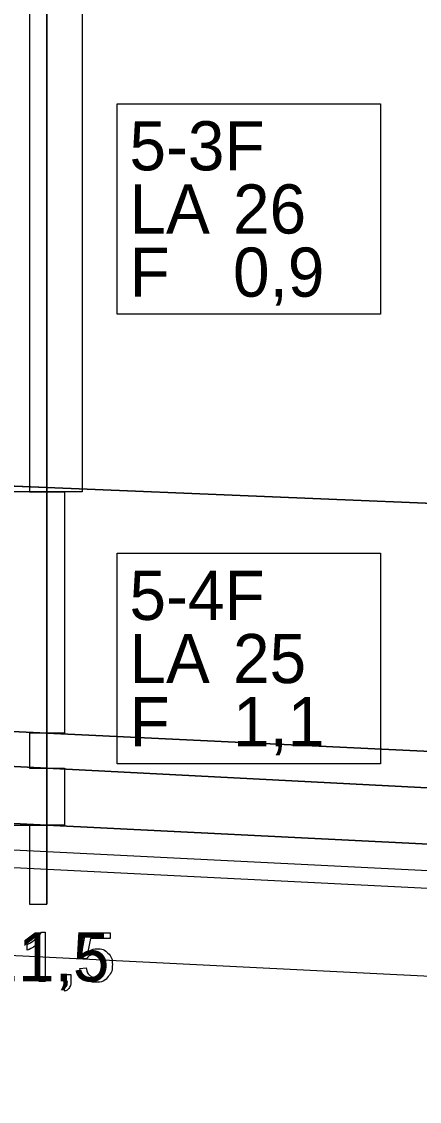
# Model space of a CAD drawing. Extents: x 544674 to 552202, y 6585829 to 6588119.
# Drawn here: x 551450 to 551495.3, y 6587239.4 to 6587362.5 of the extents above; entities that cross this region are included whole.
import ezdxf

# ---------------------------------------------------------------- set-up
doc = ezdxf.new("R2010")
doc.units = 0
for name, color, linetype in [('Default', 7, 'Continuous'), ('GEOLPUNKT', 7, 'Continuous'), ('ME', 7, 'Continuous'), ('Plokid', 7, 'Continuous'), ('Proovid', 7, 'Continuous'), ('Täide', 7, 'Continuous')]:
    doc.layers.add(name, color=color, linetype=linetype)

msp = doc.modelspace()

# ---------------------------------------------------------------- linework, layer by layer
at = {"layer": 'Default'}
for points in [[(551370.06, 6587312.8), (551452.85, 6587309.35), (551529.97, 6587306.14), (551544.15, 6587305.66), (551639.83, 6587302.46), (551724.04, 6587299.29), (551774.18, 6587296.85), (551799.4, 6587295.62)], [(551370.06, 6587285.34), (551452.85, 6587281.35), (551529.97, 6587277.64), (551544.15, 6587277.07), (551639.83, 6587273.34), (551724.04, 6587269.66), (551774.18, 6587266.85), (551799.4, 6587265.44)], [(551370.06, 6587281.62), (551452.85, 6587277.35), (551529.97, 6587273.38), (551544.15, 6587272.77), (551639.83, 6587268.78), (551724.04, 6587264.84), (551774.18, 6587261.85), (551799.4, 6587260.35)], [(551370.06, 6587274.98), (551452.85, 6587270.85), (551529.97, 6587267.01), (551544.15, 6587266.42), (551639.83, 6587262.56), (551724.04, 6587258.75), (551774.18, 6587255.85), (551799.4, 6587254.39)]]:
    msp.add_lwpolyline(points, dxfattribs=at)
at = {"layer": 'GEOLPUNKT'}
msp.add_line((551452.85, 6587476.85), (551452.85, 6587261.85), dxfattribs=at)
for points in [[(551452.21, 6587258.67), (551452.66, 6587258.67), (551452.66, 6587253.05)], [(551457.36, 6587255.62), (551456.71, 6587255.7), (551457.26, 6587258.58), (551460.04, 6587258.58), (551460.04, 6587257.92), (551457.81, 6587257.92), (551457.5, 6587256.42)], [(551450.59, 6587256.6), (551450.59, 6587257.27)], [(551452.66, 6587253.05), (551451.97, 6587253.05), (551451.97, 6587257.43)], [(551454.79, 6587253.05), (551454.79, 6587253.83), (551455.57, 6587253.83), (551455.57, 6587253.05)], [(551456.59, 6587254.52), (551457.31, 6587254.58)], [(551454.93, 6587251.94), (551454.74, 6587252.24)], [(551455.18, 6587253.05), (551454.79, 6587253.05)]]:
    msp.add_lwpolyline(points, dxfattribs=at)
for points in [[(551450.59, 6587257.27), (551451.17, 6587257.54), (551451.6, 6587257.92), (551452.03, 6587258.31), (551452.21, 6587258.67)], [(551451.97, 6587257.43), (551451.72, 6587257.19), (551451.32, 6587256.96), (551450.91, 6587256.72), (551450.59, 6587256.6)], [(551457.5, 6587256.42), (551458.01, 6587256.77), (551458.56, 6587256.77), (551459.3, 6587256.77), (551459.8, 6587256.26), (551460.3, 6587255.75), (551460.3, 6587254.95), (551460.3, 6587254.19), (551459.86, 6587253.64), (551459.32, 6587252.96), (551458.39, 6587252.96), (551457.63, 6587252.96), (551457.14, 6587253.38), (551456.66, 6587253.81), (551456.59, 6587254.52)], [(551457.31, 6587254.58), (551457.39, 6587254.05), (551457.68, 6587253.79), (551457.97, 6587253.52), (551458.39, 6587253.52), (551458.89, 6587253.52), (551459.23, 6587253.9), (551459.57, 6587254.27), (551459.57, 6587254.89), (551459.57, 6587255.48), (551459.25, 6587255.82), (551458.92, 6587256.16), (551458.38, 6587256.16), (551458.04, 6587256.16), (551457.78, 6587256.01), (551457.51, 6587255.86), (551457.36, 6587255.62)], [(551454.74, 6587252.24), (551454.96, 6587252.33), (551455.06, 6587252.52), (551455.17, 6587252.7), (551455.18, 6587253.05)], [(551455.57, 6587253.05), (551455.57, 6587252.62), (551455.42, 6587252.35), (551455.27, 6587252.09), (551454.93, 6587251.94)]]:
    msp.add_open_spline(points, degree=3, dxfattribs=at)
at = {"layer": 'ME'}
msp.add_lwpolyline([(551397.17, 6587270.62), (551529.84, 6587264.01), (551544.03, 6587263.42), (551639.7, 6587259.56), (551723.89, 6587255.76), (551760.47, 6587253.64)], dxfattribs=at)
at = {"layer": 'Plokid'}
msp.add_lwpolyline([(551399.57, 6587268.5), (551529.75, 6587262.01), (551543.95, 6587261.42), (551639.62, 6587257.56), (551723.79, 6587253.76), (551762.47, 6587251.52)], dxfattribs=at)
at = {"layer": 'Proovid'}
for points in [[(551452.85, 6587373.35), (551450.85, 6587373.35), (551450.85, 6587308.85), (551452.85, 6587308.85)], [(551452.85, 6587373.35), (551456.85, 6587373.35), (551456.85, 6587308.85), (551452.85, 6587308.85)], [(551460.85, 6587353.1), (551490.85, 6587353.1), (551490.85, 6587329.1), (551460.85, 6587329.1)], [(551452.85, 6587308.85), (551448.85, 6587308.85), (551448.85, 6587270.85), (551452.85, 6587270.85)], [(551452.85, 6587308.85), (551454.85, 6587308.85), (551454.85, 6587281.35), (551452.85, 6587281.35)], [(551460.85, 6587301.85), (551490.85, 6587301.85), (551490.85, 6587277.85), (551460.85, 6587277.85)], [(551452.85, 6587281.35), (551450.85, 6587281.35), (551450.85, 6587277.35), (551452.85, 6587277.35)], [(551452.85, 6587277.35), (551454.85, 6587277.35), (551454.85, 6587270.85), (551452.85, 6587270.85)], [(551452.85, 6587270.85), (551450.85, 6587270.85), (551450.85, 6587261.85), (551452.85, 6587261.85)]]:
    msp.add_lwpolyline(points, close=True, dxfattribs=at)
at = {"layer": 'Täide'}
for p, q in [((551370.06, 6587312.8), (551452.85, 6587309.35)), ((551452.85, 6587309.35), (551529.97, 6587306.14))]:
    msp.add_line(p, q, dxfattribs=at)
for points in [[(551799.4, 6587295.62), (551774.18, 6587296.85), (551724.04, 6587299.29), (551639.83, 6587302.46), (551544.15, 6587305.66), (551529.97, 6587306.14), (551452.85, 6587309.35), (551370.06, 6587312.8)], [(551799.4, 6587265.44), (551774.18, 6587266.85), (551724.04, 6587269.66), (551639.83, 6587273.34), (551544.15, 6587277.07), (551529.97, 6587277.64), (551452.85, 6587281.35), (551370.06, 6587285.34)], [(551370.06, 6587285.34), (551452.85, 6587281.35), (551529.97, 6587277.64)], [(551370.06, 6587281.62), (551452.85, 6587277.35), (551529.97, 6587273.38), (551544.15, 6587272.77), (551639.83, 6587268.78), (551724.04, 6587264.84), (551774.18, 6587261.85), (551799.4, 6587260.35)], [(551544.15, 6587272.77), (551529.97, 6587273.38), (551452.85, 6587277.35), (551370.06, 6587281.62)], [(551370.06, 6587274.98), (551452.85, 6587270.85), (551529.97, 6587267.01), (551544.15, 6587266.42), (551639.83, 6587262.56), (551724.04, 6587258.75), (551774.18, 6587255.85), (551799.4, 6587254.39)], [(551639.83, 6587262.56), (551544.15, 6587266.42), (551529.97, 6587267.01), (551452.85, 6587270.85), (551370.06, 6587274.98)], [(551370.06, 6587259.96), (551529.29, 6587252.02), (551543.54, 6587251.43), (551639.19, 6587247.57), (551723.27, 6587243.77), (551799.4, 6587239.37)], [(551370.06, 6587259.96), (551529.29, 6587252.02), (551543.54, 6587251.43)], [(551370.06, 6587259.96), (551529.29, 6587252.02), (551543.54, 6587251.43), (551639.19, 6587247.57), (551723.27, 6587243.77), (551799.4, 6587239.37)], [(551370.06, 6587259.96), (551529.29, 6587252.02), (551543.54, 6587251.43), (551639.19, 6587247.57), (551723.27, 6587243.77), (551799.4, 6587239.37)], [(551370.06, 6587259.96), (551529.29, 6587252.02), (551543.54, 6587251.43), (551639.19, 6587247.57), (551723.27, 6587243.77), (551799.4, 6587239.37)], [(551370.06, 6587259.96), (551529.29, 6587252.02), (551543.54, 6587251.43), (551639.19, 6587247.57), (551723.27, 6587243.77), (551799.4, 6587239.37)]]:
    msp.add_lwpolyline(points, dxfattribs=at)

# ---------------------------------------------------------------- texts
at = {"layer": 'GEOLPUNKT'}
msp.add_text('21,5', height=5.6, dxfattribs=at).set_placement((551445.39, 6587253.05))
at = {"layer": 'Proovid'}
for s, p in [('5-3F', (551462.25, 6587345.5)), ('LA', (551462.25, 6587338.3)), ('26', (551474.05, 6587338.3)), ('F', (551462.25, 6587331.1)), ('0,9', (551474.05, 6587331.1)), ('5-4F', (551462.25, 6587294.25)), ('LA', (551462.25, 6587287.05)), ('25', (551474.05, 6587287.05)), ('F', (551462.25, 6587279.85)), ('1,1', (551474.05, 6587279.85))]:
    msp.add_text(s, height=5.6, dxfattribs=at).set_placement(p)

doc.saveas('drawing.dxf')
